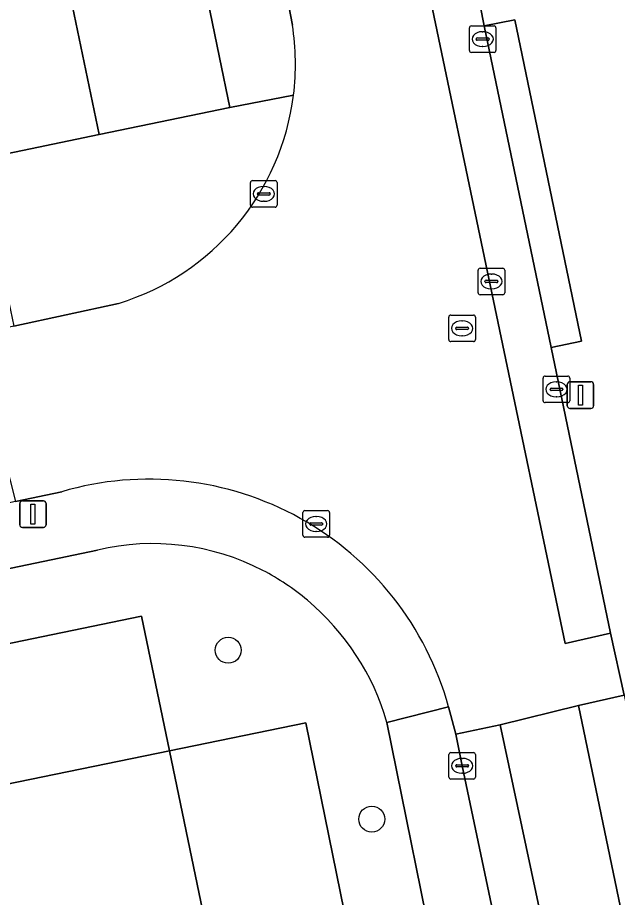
# Model space of a CAD drawing. Extents: x 162989 to 165008, y 383432 to 384338.
# Drawn here: x 164354.91 to 164377.47, y 384106.71 to 384139.82 of the extents above; entities that cross this region are included whole.
import ezdxf

# ---------------------------------------------------------------- set-up
doc = ezdxf.new("R2010")
doc.units = 0
for name, color, linetype in [('IMGEO_Boom', 7, 'Continuous'), ('IMGEO_Erf', 7, 'Continuous'), ('IMGEO_Groenvoorziening', 7, 'Continuous'), ('IMGEO_Kolk', 7, 'Continuous'), ('IMGEO_Lichtmast', 7, 'Continuous'), ('IMGEO_Pand', 7, 'Continuous'), ('IMGEO_Parkeervlak_open', 7, 'Continuous'), ('IMGEO_Rijbaan_lokaal_gesloten', 7, 'Continuous'), ('IMGEO_Rijbaan_lokaal_open', 7, 'Continuous'), ('IMGEO_Rioolput', 7, 'Continuous'), ('IMGEO_Voetpad_open', 7, 'Continuous')]:
    doc.layers.add(name, color=color, linetype=linetype)

msp = doc.modelspace()

# ---------------------------------------------------------------- linework, layer by layer
at = {"layer": 'IMGEO_Boom'}
for centre in [(164362.832, 384116.011), (164368.232, 384109.656)]:
    msp.add_circle(centre, 0.489, dxfattribs=at)
at = {"layer": 'IMGEO_Erf'}
msp.add_lwpolyline([(164352.012, 384189.272), (164351.666, 384190.951), (164349.03, 384203.686), (164345.88, 384203.022), (164345.767, 384203.225), (164323.902, 384198.058), (164310.007, 384212.304), (164284.923, 384207.017), (164288.795, 384187.032), (164289.861, 384181.531), (164290.088, 384180.487), (164290.168, 384180.119), (164297.901, 384181.683), (164298.416, 384179.266), (164312.176, 384182.207), (164314.663, 384170.574), (164349.272, 384177.712), (164354.784, 384150.783), (164357.983, 384135.415), (164362.896, 384136.438), (164362.509, 384138.318)], close=True, dxfattribs=at)
at = {"layer": 'IMGEO_Groenvoorziening'}
for points in [[(164357.917, 384119.779), (164337.101, 384115.436), (164337.661, 384112.77), (164359.575, 384117.29), (164360.626, 384112.223), (164365.746, 384113.274), (164368.77, 384098.433), (164372.392, 384080.971), (164375.313, 384081.581), (164370.821, 384103.328)], [(164370.821, 384103.328), (164368.803, 384113.298)]]:
    msp.add_lwpolyline(points, dxfattribs=at)
for centre, radius, start, end in [((164360, 384111.054), 8.97, 62.5732, 103.4288), ((164359.814, 384110.754), 9.323, 49.9778, 62.4058), ((164359.783, 384110.694), 9.388, 16.1049, 50.0698)]:
    msp.add_arc(centre, radius, start, end, dxfattribs=at)
at = {"layer": 'IMGEO_Kolk'}
for p, q in [((164371.903, 384138.584), (164371.903, 384139.436)), ((164371.978, 384139.51), (164372.83, 384139.51)), ((164372.391, 384139.29), (164372.416, 384139.29)), ((164372.904, 384139.436), (164372.904, 384138.584)), ((164372.162, 384139.004), (164372.162, 384139.016)), ((164372.6, 384138.967), (164372.202, 384138.967)), ((164372.205, 384139.053), (164372.603, 384139.053)), ((164372.646, 384139.016), (164372.646, 384139.004)), ((164372.414, 384138.73), (164372.389, 384138.73)), ((164372.83, 384138.51), (164371.978, 384138.51)), ((164363.67, 384132.76), (164363.67, 384133.612)), ((164363.745, 384133.686), (164364.597, 384133.686)), ((164364.671, 384133.612), (164364.671, 384132.76)), ((164364.158, 384133.466), (164364.183, 384133.466)), ((164363.929, 384133.18), (164363.929, 384133.192)), ((164364.367, 384133.143), (164363.969, 384133.143)), ((164363.972, 384133.229), (164364.37, 384133.229)), ((164364.181, 384132.906), (164364.156, 384132.906)), ((164364.413, 384133.192), (164364.413, 384133.18)), ((164364.597, 384132.686), (164363.745, 384132.686)), ((164374.753, 384126.33), (164375.605, 384126.33)), ((164374.678, 384125.404), (164374.678, 384126.256)), ((164375.166, 384126.11), (164375.191, 384126.11)), ((164375.679, 384126.256), (164375.679, 384125.404)), ((164374.937, 384125.824), (164374.937, 384125.836)), ((164375.375, 384125.787), (164374.977, 384125.787)), ((164374.98, 384125.873), (164375.378, 384125.873)), ((164375.421, 384125.836), (164375.421, 384125.824)), ((164375.605, 384125.33), (164374.753, 384125.33)), ((164375.189, 384125.55), (164375.164, 384125.55)), ((164365.644, 384120.339), (164365.644, 384121.191)), ((164365.719, 384121.265), (164366.571, 384121.265)), ((164366.132, 384121.045), (164366.157, 384121.045)), ((164366.645, 384121.191), (164366.645, 384120.339)), ((164365.903, 384120.759), (164365.903, 384120.771)), ((164366.341, 384120.722), (164365.943, 384120.722)), ((164365.946, 384120.808), (164366.344, 384120.808)), ((164366.387, 384120.771), (164366.387, 384120.759)), ((164366.155, 384120.485), (164366.13, 384120.485)), ((164366.571, 384120.265), (164365.719, 384120.265)), ((164371.132, 384111.236), (164371.132, 384112.088)), ((164371.207, 384112.162), (164372.059, 384112.162)), ((164372.133, 384112.088), (164372.133, 384111.236)), ((164371.62, 384111.942), (164371.645, 384111.942)), ((164371.391, 384111.656), (164371.391, 384111.668)), ((164371.829, 384111.619), (164371.431, 384111.619)), ((164371.434, 384111.705), (164371.832, 384111.705)), ((164371.875, 384111.668), (164371.875, 384111.656)), ((164372.059, 384111.162), (164371.207, 384111.162)), ((164371.643, 384111.382), (164371.618, 384111.382))]:
    msp.add_line(p, q, dxfattribs=at)
for points in [[(164371.903, 384138.584), (164371.903, 384139.436)], [(164371.978, 384139.51), (164372.83, 384139.51)], [(164372.904, 384139.436), (164372.904, 384138.584)], [(164372.83, 384138.51), (164371.978, 384138.51)], [(164363.67, 384132.76), (164363.67, 384133.612)], [(164363.745, 384133.686), (164364.597, 384133.686)], [(164364.671, 384133.612), (164364.671, 384132.76)], [(164364.597, 384132.686), (164363.745, 384132.686)], [(164374.753, 384126.33), (164375.605, 384126.33)], [(164374.678, 384125.404), (164374.678, 384126.256)], [(164375.679, 384126.256), (164375.679, 384125.404)], [(164375.605, 384125.33), (164374.753, 384125.33)], [(164365.644, 384120.339), (164365.644, 384121.191)], [(164365.719, 384121.265), (164366.571, 384121.265)], [(164366.645, 384121.191), (164366.645, 384120.339)], [(164366.571, 384120.265), (164365.719, 384120.265)], [(164371.132, 384111.236), (164371.132, 384112.088)], [(164371.207, 384112.162), (164372.059, 384112.162)], [(164372.133, 384112.088), (164372.133, 384111.236)], [(164372.059, 384111.162), (164371.207, 384111.162)]]:
    msp.add_lwpolyline(points, dxfattribs=at)
for centre, radius, start, end in [((164371.98, 384139.434), 0.0765, 91.552, 178.448), ((164371.98, 384139.434), 0.0765, 91.552, 178.448), ((164372.828, 384139.434), 0.0765, 1.552, 88.448), ((164372.828, 384139.434), 0.0765, 1.552, 88.448), ((164372.202, 384139.013), 0.0403, 85.8775, 175.7526), ((164372.199, 384139.003), 0.0366, 178.938, 274.7102), ((164372.603, 384139.01), 0.043, 264.8664, 352.4533), ((164372.607, 384139.015), 0.0386, 1.7309, 96.639), ((164371.98, 384138.586), 0.0765, 181.552, 268.448), ((164371.98, 384138.586), 0.0765, 181.552, 268.448), ((164372.828, 384138.586), 0.0765, 271.552, 358.448), ((164372.828, 384138.586), 0.0765, 271.552, 358.448), ((164363.747, 384133.61), 0.0765, 91.552, 178.448), ((164363.747, 384133.61), 0.0765, 91.552, 178.448), ((164364.595, 384133.61), 0.0765, 1.552, 88.448), ((164364.595, 384133.61), 0.0765, 1.552, 88.448), ((164363.969, 384133.189), 0.0403, 85.8775, 175.7526), ((164363.966, 384133.179), 0.0366, 178.938, 274.7102), ((164364.37, 384133.186), 0.043, 264.8664, 352.4533), ((164364.374, 384133.191), 0.0386, 1.7309, 96.639), ((164363.747, 384132.762), 0.0765, 181.552, 268.448), ((164363.747, 384132.762), 0.0765, 181.552, 268.448), ((164364.595, 384132.762), 0.0765, 271.552, 358.448), ((164364.595, 384132.762), 0.0765, 271.552, 358.448), ((164374.755, 384126.254), 0.0765, 91.552, 178.448), ((164374.755, 384126.254), 0.0765, 91.552, 178.448), ((164375.603, 384126.254), 0.0765, 1.552, 88.448), ((164375.603, 384126.254), 0.0765, 1.552, 88.448), ((164374.977, 384125.833), 0.0403, 85.8775, 175.7526), ((164374.974, 384125.823), 0.0366, 178.938, 274.7102), ((164375.378, 384125.83), 0.043, 264.8664, 352.4533), ((164375.382, 384125.835), 0.0386, 1.7309, 96.639), ((164374.755, 384125.406), 0.0765, 181.552, 268.448), ((164374.755, 384125.406), 0.0765, 181.552, 268.448), ((164375.603, 384125.406), 0.0765, 271.552, 358.448), ((164375.603, 384125.406), 0.0765, 271.552, 358.448), ((164365.721, 384121.189), 0.0765, 91.552, 178.448), ((164365.721, 384121.189), 0.0765, 91.552, 178.448), ((164366.569, 384121.189), 0.0765, 1.552, 88.448), ((164366.569, 384121.189), 0.0765, 1.552, 88.448), ((164365.943, 384120.768), 0.0403, 85.8775, 175.7526), ((164365.94, 384120.758), 0.0366, 178.938, 274.7102), ((164366.344, 384120.765), 0.043, 264.8664, 352.4533), ((164366.348, 384120.77), 0.0386, 1.7309, 96.639), ((164365.721, 384120.341), 0.0765, 181.552, 268.448), ((164365.721, 384120.341), 0.0765, 181.552, 268.448), ((164366.569, 384120.341), 0.0765, 271.552, 358.448), ((164366.569, 384120.341), 0.0765, 271.552, 358.448), ((164371.209, 384112.086), 0.0765, 91.552, 178.448), ((164371.209, 384112.086), 0.0765, 91.552, 178.448), ((164372.057, 384112.086), 0.0765, 1.552, 88.448), ((164372.057, 384112.086), 0.0765, 1.552, 88.448), ((164371.431, 384111.665), 0.0403, 85.8775, 175.7526), ((164371.428, 384111.655), 0.0366, 178.938, 274.7102), ((164371.832, 384111.662), 0.043, 264.8664, 352.4533), ((164371.836, 384111.667), 0.0386, 1.7309, 96.639), ((164371.209, 384111.238), 0.0765, 181.552, 268.448), ((164371.209, 384111.238), 0.0765, 181.552, 268.448), ((164372.057, 384111.238), 0.0765, 271.552, 358.448), ((164372.057, 384111.238), 0.0765, 271.552, 358.448)]:
    msp.add_arc(centre, radius, start, end, dxfattribs=at)
for centre, major_axis, ratio, start_param, end_param in [((164372.39, 384139.01), (-0.387, 0.002), 0.722429, 4.712389, 7.853982), ((164372.415, 384139.01), (-0.39, 0.002), 0.717154, 1.570796, 4.712389), ((164364.157, 384133.186), (-0.387, 0.002), 0.722429, 4.712389, 7.853982), ((164364.182, 384133.186), (-0.39, 0.002), 0.717154, 1.570796, 4.712389), ((164375.165, 384125.83), (-0.387, 0.002), 0.722429, 4.712389, 7.853982), ((164375.19, 384125.83), (-0.39, 0.002), 0.717154, 1.570796, 4.712389), ((164366.131, 384120.765), (-0.387, 0.002), 0.722429, 4.712389, 7.853982), ((164366.156, 384120.765), (-0.39, 0.002), 0.717154, 1.570796, 4.712389), ((164371.619, 384111.662), (-0.387, 0.002), 0.722429, 4.712389, 7.853982), ((164371.644, 384111.662), (-0.39, 0.002), 0.717154, 1.570796, 4.712389)]:
    msp.add_ellipse(centre, major_axis=major_axis, ratio=ratio, start_param=start_param, end_param=end_param, dxfattribs=at)
at = {"layer": 'IMGEO_Lichtmast'}
for p, q in [((164375.586, 384125.215), (164375.586, 384126.015)), ((164375.586, 384126.015), (164375.586, 384125.215)), ((164375.686, 384126.115), (164376.476, 384126.115)), ((164376.476, 384126.115), (164375.686, 384126.115)), ((164376.576, 384126.015), (164376.576, 384125.215)), ((164376.576, 384125.215), (164376.576, 384126.015)), ((164376.476, 384125.115), (164375.686, 384125.115)), ((164375.686, 384125.115), (164376.476, 384125.115)), ((164354.991, 384120.736), (164354.991, 384121.536)), ((164354.991, 384121.536), (164354.991, 384120.736)), ((164355.091, 384121.636), (164355.881, 384121.636)), ((164355.881, 384121.636), (164355.091, 384121.636)), ((164355.981, 384121.536), (164355.981, 384120.736)), ((164355.981, 384120.736), (164355.981, 384121.536)), ((164355.881, 384120.636), (164355.091, 384120.636)), ((164355.091, 384120.636), (164355.881, 384120.636))]:
    msp.add_line(p, q, dxfattribs=at)
for points in [[(164376.006, 384125.99), (164376.156, 384125.99), (164376.156, 384125.24), (164376.006, 384125.24), (164376.006, 384125.99)], [(164355.411, 384121.511), (164355.561, 384121.511), (164355.561, 384120.761), (164355.411, 384120.761), (164355.411, 384121.511)]]:
    msp.add_lwpolyline(points, dxfattribs=at)
for centre, start, end in [((164375.686, 384126.015), 90, 180), ((164375.686, 384126.015), 90, 180), ((164376.476, 384126.015), 0, 90), ((164376.476, 384126.015), 360, 90), ((164375.686, 384125.215), 180, 270), ((164375.686, 384125.215), 180, 270), ((164376.476, 384125.215), 270, 0), ((164376.476, 384125.215), 270, 0), ((164355.091, 384121.536), 90, 180), ((164355.091, 384121.536), 90, 180), ((164355.881, 384121.536), 0, 90), ((164355.881, 384121.536), 360, 90), ((164355.091, 384120.736), 180, 270), ((164355.091, 384120.736), 180, 270), ((164355.881, 384120.736), 270, 0), ((164355.881, 384120.736), 270, 0)]:
    msp.add_arc(centre, 0.1, start, end, dxfattribs=at)
at = {"layer": 'IMGEO_Pand'}
msp.add_lwpolyline([(164354.784, 384150.783), (164349.272, 384177.712), (164314.663, 384170.574), (164302.234, 384168.01), (164301.893, 384169.665), (164296.446, 384168.542), (164305.282, 384126.16), (164311.315, 384127.446), (164311.652, 384125.77), (164339.521, 384131.57), (164357.983, 384135.415)], close=True, dxfattribs=at)
at = {"layer": 'IMGEO_Parkeervlak_open'}
for points in [[(164360.626, 384112.223), (164359.575, 384117.29), (164337.661, 384112.77), (164338.677, 384107.717)], [(164372.932, 384078.337), (164372.392, 384080.971), (164368.77, 384098.433), (164365.746, 384113.274), (164360.626, 384112.223), (164372.409, 384055.399), (164377.455, 384056.421)]]:
    msp.add_lwpolyline(points, close=True, dxfattribs=at)
at = {"layer": 'IMGEO_Rijbaan_lokaal_gesloten'}
for points in [[(164373.769, 384048.685), (164372.409, 384055.399), (164360.626, 384112.223), (164338.677, 384107.717), (164337.661, 384112.77), (164337.101, 384115.436), (164330.255, 384114.008), (164330.813, 384111.351), (164331.891, 384106.289), (164313.054, 384102.278)], [(164377.72, 384114.316), (164376.009, 384113.929), (164381.779, 384086.179)], [(164381.779, 384086.179), (164376.009, 384113.929), (164373.068, 384113.199), (164375.213, 384103.078), (164380.196, 384078.81)], [(164380.196, 384078.81), (164375.213, 384103.078), (164373.068, 384113.199), (164371.389, 384112.859), (164371.633, 384111.662), (164373.282, 384103.797), (164374.979, 384095.503), (164378.988, 384076.189), (164379.134, 384075.615), (164379.233, 384075.334), (164379.666, 384074.238)]]:
    msp.add_lwpolyline(points, dxfattribs=at)
at = {"layer": 'IMGEO_Rijbaan_lokaal_open'}
for points in [[(164370.119, 384142.075), (164371.889, 384142.461), (164371.341, 384144.866), (164364.509, 384143.389), (164365.249, 384139.533)], [(164371.121, 384113.881), (164371.389, 384112.859), (164373.068, 384113.199), (164376.009, 384113.929), (164377.72, 384114.316), (164377.211, 384116.658), (164375.501, 384116.269), (164370.119, 384142.075)], [(164358.71, 384129.065), (164354.774, 384128.205), (164353.404, 384127.896), (164353.774, 384126.16), (164354.404, 384123.295), (164354.83, 384121.606), (164356.573, 384121.979)]]:
    msp.add_lwpolyline(points, dxfattribs=at)
msp.add_lwpolyline([(164372.459, 384139.505), (164371.889, 384142.461), (164370.119, 384142.075), (164375.501, 384116.269), (164377.211, 384116.658), (164374.979, 384127.401)], close=True, dxfattribs=at)
for centre, radius, start, end in [((164355.881, 384138.073), 9.481, 352.9263, 8.8613), ((164355.935, 384138.076), 9.428, 287.1195, 352.868), ((164359.858, 384110.763), 11.687, 15.4721, 106.3238)]:
    msp.add_arc(centre, radius, start, end, dxfattribs=at)
at = {"layer": 'IMGEO_Rioolput'}
for p, q in [((164372.231, 384129.464), (164372.231, 384130.316)), ((164372.306, 384130.39), (164373.158, 384130.39)), ((164373.232, 384130.316), (164373.232, 384129.464)), ((164372.533, 384129.933), (164372.931, 384129.933)), ((164372.719, 384130.17), (164372.744, 384130.17)), ((164372.49, 384129.884), (164372.49, 384129.896)), ((164372.928, 384129.847), (164372.53, 384129.847)), ((164372.742, 384129.61), (164372.717, 384129.61)), ((164372.974, 384129.896), (164372.974, 384129.884)), ((164373.158, 384129.39), (164372.306, 384129.39)), ((164371.204, 384128.626), (164372.056, 384128.626)), ((164371.129, 384127.7), (164371.129, 384128.552)), ((164371.617, 384128.406), (164371.642, 384128.406)), ((164372.13, 384128.552), (164372.13, 384127.7)), ((164371.388, 384128.12), (164371.388, 384128.132)), ((164371.826, 384128.083), (164371.428, 384128.083)), ((164371.431, 384128.169), (164371.829, 384128.169)), ((164371.872, 384128.132), (164371.872, 384128.12)), ((164372.056, 384127.626), (164371.204, 384127.626)), ((164371.64, 384127.846), (164371.615, 384127.846))]:
    msp.add_line(p, q, dxfattribs=at)
for points in [[(164372.231, 384129.464), (164372.231, 384130.316)], [(164372.306, 384130.39), (164373.158, 384130.39)], [(164373.232, 384130.316), (164373.232, 384129.464)], [(164373.158, 384129.39), (164372.306, 384129.39)], [(164371.204, 384128.626), (164372.056, 384128.626)], [(164371.129, 384127.7), (164371.129, 384128.552)], [(164372.13, 384128.552), (164372.13, 384127.7)], [(164372.056, 384127.626), (164371.204, 384127.626)]]:
    msp.add_lwpolyline(points, dxfattribs=at)
for centre, radius, start, end in [((164372.308, 384130.314), 0.0765, 91.552, 178.448), ((164372.308, 384130.314), 0.0765, 91.552, 178.448), ((164373.156, 384130.314), 0.0765, 1.552, 88.448), ((164373.156, 384130.314), 0.0765, 1.552, 88.448), ((164372.53, 384129.893), 0.0403, 85.8775, 175.7526), ((164372.935, 384129.895), 0.0386, 1.7309, 96.639), ((164372.527, 384129.883), 0.0366, 178.938, 274.7102), ((164372.931, 384129.89), 0.043, 264.8664, 352.4533), ((164372.308, 384129.466), 0.0765, 181.552, 268.448), ((164372.308, 384129.466), 0.0765, 181.552, 268.448), ((164373.156, 384129.466), 0.0765, 271.552, 358.448), ((164373.156, 384129.466), 0.0765, 271.552, 358.448), ((164371.206, 384128.55), 0.0765, 91.552, 178.448), ((164371.206, 384128.55), 0.0765, 91.552, 178.448), ((164372.054, 384128.55), 0.0765, 1.552, 88.448), ((164372.054, 384128.55), 0.0765, 1.552, 88.448), ((164371.428, 384128.129), 0.0403, 85.8775, 175.7526), ((164371.425, 384128.119), 0.0366, 178.938, 274.7102), ((164371.829, 384128.126), 0.043, 264.8664, 352.4533), ((164371.833, 384128.131), 0.0386, 1.7309, 96.639), ((164371.206, 384127.702), 0.0765, 181.552, 268.448), ((164371.206, 384127.702), 0.0765, 181.552, 268.448), ((164372.054, 384127.702), 0.0765, 271.552, 358.448), ((164372.054, 384127.702), 0.0765, 271.552, 358.448)]:
    msp.add_arc(centre, radius, start, end, dxfattribs=at)
for centre, major_axis, ratio, start_param, end_param in [((164372.718, 384129.89), (-0.387, 0.002), 0.722429, 4.712389, 7.853982), ((164372.743, 384129.89), (-0.39, 0.002), 0.717154, 1.570796, 4.712389), ((164371.616, 384128.126), (-0.387, 0.002), 0.722429, 4.712389, 7.853982), ((164371.641, 384128.126), (-0.39, 0.002), 0.717154, 1.570796, 4.712389)]:
    msp.add_ellipse(centre, major_axis=major_axis, ratio=ratio, start_param=start_param, end_param=end_param, dxfattribs=at)
at = {"layer": 'IMGEO_Voetpad_open'}
for points in [[(164356.615, 384181.271), (164354.99, 384189.083), (164352.012, 384189.272), (164362.509, 384138.318), (164362.896, 384136.438), (164365.29, 384136.905)], [(164365.249, 384139.533), (164364.509, 384143.389), (164364.241, 384144.638), (164363.6, 384147.749), (164362.42, 384147.516), (164361.147, 384153.562), (164362.315, 384153.81), (164360.57, 384162.135), (164356.615, 384181.271)], [(164371.889, 384142.461), (164372.459, 384139.505), (164373.619, 384139.732), (164376.121, 384127.646), (164374.979, 384127.401), (164377.211, 384116.658), (164377.72, 384114.316), (164377.988, 384113.104), (164381.339, 384096.907), (164383.503, 384086.532)], [(164365.29, 384136.905), (164362.896, 384136.438), (164357.983, 384135.415), (164339.521, 384131.57), (164311.652, 384125.77), (164305.62, 384124.539), (164301.901, 384123.755), (164300.887, 384123.541), (164297.735, 384122.816)], [(164339.216, 384127.992), (164338.993, 384129.129), (164344.894, 384130.325), (164345.127, 384129.186), (164347.105, 384129.586), (164347.407, 384129.647), (164351.05, 384130.377), (164351.014, 384130.546), (164354.13, 384131.213), (164354.774, 384128.205), (164358.71, 384129.065)], [(164356.573, 384121.979), (164354.83, 384121.606), (164350.907, 384120.778), (164350.04, 384120.595), (164338.806, 384118.246), (164337.641, 384118.007), (164337.866, 384116.825), (164330.084, 384115.243), (164329.856, 384116.395), (164325.06, 384115.375), (164312.835, 384112.85), (164312.721, 384112.808), (164310.6, 384112.229)], [(164310.936, 384109.978), (164330.255, 384114.008), (164337.101, 384115.436), (164357.917, 384119.779)], [(164379.666, 384074.238), (164379.233, 384075.334), (164379.134, 384075.615), (164378.988, 384076.189), (164374.979, 384095.503), (164373.282, 384103.797), (164371.633, 384111.662), (164371.389, 384112.859), (164371.121, 384113.881), (164368.803, 384113.298), (164370.821, 384103.328), (164375.313, 384081.581), (164375.867, 384078.902), (164376.456, 384076.049)], [(164368.803, 384113.298), (164371.121, 384113.881)]]:
    msp.add_lwpolyline(points, dxfattribs=at)
msp.add_lwpolyline([(164372.459, 384139.505), (164374.979, 384127.401), (164376.121, 384127.646), (164373.619, 384139.732)], close=True, dxfattribs=at)
for centre, radius, start, end in [((164355.881, 384138.073), 9.481, 352.9263, 8.8613), ((164355.935, 384138.076), 9.428, 287.1195, 352.868), ((164359.858, 384110.763), 11.687, 15.4721, 106.3238), ((164360, 384111.054), 8.97, 62.5732, 103.4288), ((164359.814, 384110.754), 9.323, 49.9778, 62.4058), ((164359.783, 384110.694), 9.388, 16.1049, 50.0698)]:
    msp.add_arc(centre, radius, start, end, dxfattribs=at)

doc.saveas('drawing.dxf')
